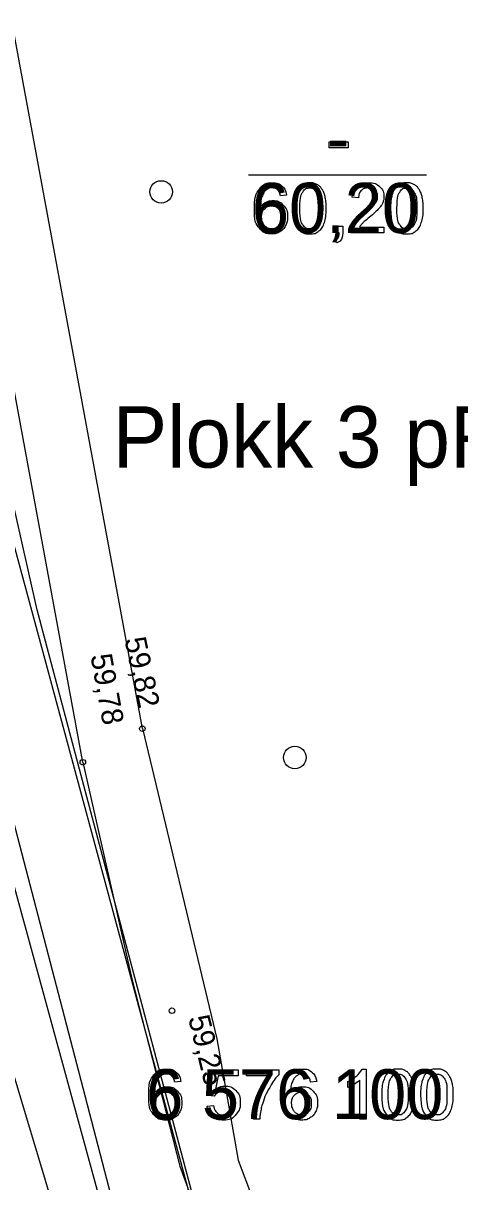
# Model space of a CAD drawing. Extents: x 700746 to 706058, y 6570320 to 6580460.
# Drawn here: x 703338.6 to 703388.4, y 6576090 to 6576222.3 of the extents above; entities that cross this region are included whole.
import ezdxf

# ---------------------------------------------------------------- set-up
doc = ezdxf.new("R2010")
doc.units = 0
for name, color, linetype in [('GEOLPUNKT', 7, 'Continuous'), ('HALJASTUS', 7, 'Continuous'), ('Kaitsevöönd', 7, 'Continuous'), ('kataster', 7, 'Continuous'), ('KORGUS-EH2000', 7, 'Continuous'), ('KPOHULIIN', 7, 'Continuous'), ('Plokid', 7, 'Continuous'), ('RELJEEF', 7, 'Continuous'), ('TEE', 7, 'Continuous'), ('VORK', 7, 'Continuous'), ('VTRASS', 7, 'Continuous')]:
    doc.layers.add(name, color=color, linetype=linetype)

msp = doc.modelspace()

# ---------------------------------------------------------------- linework, layer by layer
at = {"layer": 'GEOLPUNKT'}
msp.add_line((703364.3, 6576204.99), (703384.61, 6576204.99), dxfattribs=at)
msp.add_line((703364.3, 6576204.99), (703384.61, 6576204.99), dxfattribs=at)
for points in [[(703373.5, 6576208.05), (703373.5, 6576208.75), (703375.65, 6576208.75), (703375.65, 6576208.05), (703373.5, 6576208.05)], [(703368.65, 6576202.64), (703367.95, 6576202.58)], [(703376.84, 6576202.34), (703376.12, 6576202.41)], [(703374.25, 6576198.34), (703374.25, 6576199.13), (703375.04, 6576199.13), (703375.04, 6576198.34)], [(703379.75, 6576199.01), (703379.75, 6576198.34), (703375.99, 6576198.34)], [(703376.96, 6576199.01), (703379.75, 6576199.01)], [(703374.39, 6576197.21), (703374.2, 6576197.51)], [(703374.64, 6576198.34), (703374.25, 6576198.34)]]:
    msp.add_lwpolyline(points, dxfattribs=at)
for points in [[(703367.95, 6576202.58), (703367.86, 6576202.99), (703367.69, 6576203.18), (703367.4, 6576203.48), (703366.99, 6576203.48), (703366.65, 6576203.48), (703366.4, 6576203.3), (703366.07, 6576203.06), (703365.88, 6576202.59), (703365.69, 6576202.13), (703365.68, 6576201.27), (703365.93, 6576201.66), (703366.3, 6576201.85), (703366.66, 6576202.03), (703367.06, 6576202.03), (703367.76, 6576202.03), (703368.26, 6576201.52), (703368.75, 6576201), (703368.75, 6576200.19), (703368.75, 6576199.65), (703368.52, 6576199.19), (703368.29, 6576198.73), (703367.88, 6576198.48), (703367.48, 6576198.24), (703366.96, 6576198.24), (703366.09, 6576198.24), (703365.54, 6576198.88), (703364.98, 6576199.53), (703364.98, 6576201), (703364.98, 6576202.65), (703365.59, 6576203.4), (703366.13, 6576204.06), (703367.03, 6576204.06), (703367.7, 6576204.06), (703368.13, 6576203.68), (703368.56, 6576203.3), (703368.65, 6576202.64)], [(703369.44, 6576201.15), (703369.44, 6576202.16), (703369.65, 6576202.77), (703369.86, 6576203.39), (703370.27, 6576203.72), (703370.68, 6576204.06), (703371.3, 6576204.06), (703371.76, 6576204.06), (703372.1, 6576203.87), (703372.45, 6576203.69), (703372.67, 6576203.34), (703372.9, 6576202.99), (703373.03, 6576202.49), (703373.15, 6576201.99), (703373.15, 6576201.15), (703373.15, 6576200.14), (703372.95, 6576199.53), (703372.74, 6576198.91), (703372.33, 6576198.58), (703371.92, 6576198.24), (703371.3, 6576198.24), (703370.47, 6576198.24), (703370, 6576198.83), (703369.44, 6576199.54), (703369.44, 6576201.15)], [(703376.12, 6576202.41), (703376.19, 6576203.21), (703376.67, 6576203.64), (703377.16, 6576204.06), (703377.97, 6576204.06), (703378.79, 6576204.06), (703379.27, 6576203.6), (703379.75, 6576203.15), (703379.75, 6576202.48), (703379.75, 6576202.13), (703379.61, 6576201.8), (703379.47, 6576201.47), (703379.14, 6576201.11), (703378.82, 6576200.74), (703378.06, 6576200.11), (703377.43, 6576199.58), (703377.26, 6576199.39), (703377.08, 6576199.2), (703376.96, 6576199.01)], [(703380.51, 6576201.15), (703380.51, 6576202.16), (703380.71, 6576202.77), (703380.92, 6576203.39), (703381.33, 6576203.72), (703381.74, 6576204.06), (703382.36, 6576204.06), (703382.82, 6576204.06), (703383.17, 6576203.87), (703383.52, 6576203.69), (703383.74, 6576203.34), (703383.96, 6576202.99), (703384.09, 6576202.49), (703384.22, 6576201.99), (703384.22, 6576201.15), (703384.22, 6576200.14), (703384.01, 6576199.53), (703383.81, 6576198.91), (703383.4, 6576198.58), (703382.99, 6576198.24), (703382.36, 6576198.24), (703381.54, 6576198.24), (703381.07, 6576198.83), (703380.51, 6576199.54), (703380.51, 6576201.15)], [(703370.16, 6576201.15), (703370.16, 6576199.74), (703370.49, 6576199.28), (703370.82, 6576198.81), (703371.3, 6576198.81), (703371.78, 6576198.81), (703372.11, 6576199.28), (703372.43, 6576199.74), (703372.43, 6576201.15), (703372.43, 6576202.55), (703372.11, 6576203.02), (703371.78, 6576203.48), (703371.29, 6576203.48), (703370.81, 6576203.48), (703370.52, 6576203.07), (703370.16, 6576202.55), (703370.16, 6576201.15)], [(703375.99, 6576198.34), (703375.98, 6576198.59), (703376.07, 6576198.82), (703376.21, 6576199.21), (703376.53, 6576199.58), (703376.85, 6576199.95), (703377.45, 6576200.44), (703378.37, 6576201.21), (703378.7, 6576201.65), (703379.02, 6576202.1), (703379.02, 6576202.49), (703379.02, 6576202.91), (703378.73, 6576203.19), (703378.43, 6576203.48), (703377.95, 6576203.48), (703377.45, 6576203.48), (703377.15, 6576203.18), (703376.84, 6576202.87), (703376.84, 6576202.34)], [(703381.23, 6576201.15), (703381.23, 6576199.74), (703381.55, 6576199.28), (703381.88, 6576198.81), (703382.36, 6576198.81), (703382.84, 6576198.81), (703383.17, 6576199.28), (703383.5, 6576199.74), (703383.5, 6576201.15), (703383.5, 6576202.55), (703383.17, 6576203.02), (703382.84, 6576203.48), (703382.36, 6576203.48), (703381.87, 6576203.48), (703381.59, 6576203.07), (703381.23, 6576202.55), (703381.23, 6576201.15)], [(703365.79, 6576200.18), (703365.79, 6576199.82), (703365.94, 6576199.49), (703366.09, 6576199.16), (703366.37, 6576198.99), (703366.64, 6576198.81), (703366.95, 6576198.81), (703367.39, 6576198.81), (703367.71, 6576199.17), (703368.03, 6576199.53), (703368.03, 6576200.14), (703368.03, 6576200.74), (703367.71, 6576201.08), (703367.4, 6576201.42), (703366.92, 6576201.42), (703366.45, 6576201.42), (703366.12, 6576201.08), (703365.79, 6576200.74), (703365.79, 6576200.18)], [(703374.2, 6576197.51), (703374.42, 6576197.6), (703374.52, 6576197.79), (703374.63, 6576197.98), (703374.64, 6576198.34)], [(703375.04, 6576198.34), (703375.04, 6576197.9), (703374.89, 6576197.62), (703374.73, 6576197.35), (703374.39, 6576197.21)]]:
    msp.add_open_spline(points, degree=3, dxfattribs=at)
at = {"layer": 'HALJASTUS'}
for centre in [(703354.33, 6576203.03), (703369.58, 6576138.45)]:
    msp.add_circle(centre, 1.28, dxfattribs=at)
at = {"layer": 'Kaitsevöönd'}
msp.add_lwpolyline([(703294.41, 6577068.37), (703355.65, 6576672.76), (703381.7, 6576504.41), (703381.65, 6576500.93), (703378.17, 6576481.28), (703346.05, 6576297.71), (703328.2, 6576197.08), (703364.66, 6576062.16)], dxfattribs=at)
at = {"layer": 'kataster'}
msp.add_lwpolyline([(703361.97, 6576073.22), (703340.19, 6576155.31), (703330.14, 6576199.75), (703322.48, 6576226.18), (703316.39, 6576258.52), (703360.09, 6576531.99), (703277.36, 6577072.83)], dxfattribs=at)
at = {"layer": 'KORGUS-EH2000'}
for centre in [(703352.19, 6576141.74), (703345.4, 6576137.9), (703355.57, 6576109.53)]:
    msp.add_circle(centre, 0.32, dxfattribs=at)
at = {"layer": 'KPOHULIIN'}
msp.add_lwpolyline([(703335.89, 6576129.69), (703354.83, 6576060.44), (703359.66, 6575761.92), (703361.73, 6575702.19), (703367.45, 6575648.31), (703369.09, 6575627.08), (703349.4, 6575625.31), (703332.6, 6575614.36)], dxfattribs=at)
at = {"layer": 'RELJEEF'}
msp.add_lwpolyline([(703343.84, 6576081.11), (703335.7, 6576108.2), (703330.71, 6576134.71), (703326.75, 6576152.5), (703322.22, 6576165.18), (703315.6, 6576173.43), (703312.69, 6576179.01), (703314.2, 6576192.38), (703315.77, 6576220.64), (703316.34, 6576247.26)], dxfattribs=at)
at = {"layer": 'TEE'}
for points in [[(703352.19, 6576141.74), (703333.89, 6576240.91), (703343.28, 6576291), (703349.94, 6576325.8), (703355.47, 6576356.51), (703364.51, 6576409.39), (703371.49, 6576445.79), (703377.05, 6576478.47), (703380.32, 6576501.7), (703378.7, 6576535.4), (703372.61, 6576579.28), (703366.54, 6576617.95), (703359.6, 6576660.21), (703326.86, 6576887.21), (703316.48, 6576960.36), (703310.76, 6576994.71), (703303.15, 6577040.42), (703296.06, 6577071.1), (703290.16, 6577081.59), (703186.34, 6577164.98)], [(703345.4, 6576137.9), (703327.1, 6576237.07), (703336.56, 6576290.12), (703343.25, 6576326.51), (703348.81, 6576358.13), (703358.18, 6576409.8), (703364.65, 6576448.18), (703369.91, 6576476.49), (703373.71, 6576502.52), (703371.54, 6576534.25), (703365.82, 6576575.44), (703359.75, 6576614.11), (703352.81, 6576656.37), (703320.07, 6576883.37), (703309.69, 6576956.52), (703303.97, 6576990.87), (703296.36, 6577036.58), (703289.27, 6577067.26), (703283.37, 6577077.75), (703179.55, 6577161.14)], [(703352.19, 6576141.74), (703360.69, 6576106.32), (703363.13, 6576092.48), (703368.01, 6576079.46), (703376.96, 6576066.44), (703383.87, 6576058.09)], [(703345.4, 6576137.9), (703350.99, 6576113.18), (703356.45, 6576091.79), (703363.54, 6576072.37), (703365.29, 6576058.53), (703365.29, 6576044), (703366.45, 6575995.39), (703366.45, 6575960.16), (703371.65, 6575782.87), (703375.48, 6575700.43)]]:
    msp.add_lwpolyline(points, dxfattribs=at)
at = {"layer": 'VORK'}
for points in [[(703360.37, 6576099.76), (703359.71, 6576099.85), (703360.26, 6576102.77), (703363.1, 6576102.77), (703363.1, 6576102.11), (703360.82, 6576102.11), (703360.52, 6576100.58)], [(703364.06, 6576102.1), (703364.06, 6576102.77), (703367.75, 6576102.77), (703367.75, 6576102.23)], [(703366.85, 6576102.1), (703364.06, 6576102.1)], [(703377.26, 6576102.87), (703377.71, 6576102.87), (703377.71, 6576097.15)], [(703356.58, 6576101.45), (703355.89, 6576101.39)], [(703372.08, 6576101.45), (703371.38, 6576101.39)], [(703375.61, 6576100.76), (703375.61, 6576101.44)], [(703377.71, 6576097.15), (703377.01, 6576097.15), (703377.01, 6576101.61)], [(703359.59, 6576098.64), (703360.32, 6576098.7)], [(703365.58, 6576097.15), (703364.86, 6576097.15)]]:
    msp.add_lwpolyline(points, dxfattribs=at)
for points in [[(703355.89, 6576101.39), (703355.79, 6576101.81), (703355.62, 6576102), (703355.34, 6576102.3), (703354.92, 6576102.3), (703354.59, 6576102.3), (703354.33, 6576102.11), (703354, 6576101.87), (703353.81, 6576101.41), (703353.62, 6576100.94), (703353.61, 6576100.09), (703353.86, 6576100.47), (703354.23, 6576100.66), (703354.6, 6576100.85), (703355, 6576100.85), (703355.7, 6576100.85), (703356.19, 6576100.33), (703356.68, 6576099.82), (703356.68, 6576099), (703356.68, 6576098.46), (703356.45, 6576098), (703356.22, 6576097.54), (703355.82, 6576097.3), (703355.41, 6576097.05), (703354.9, 6576097.05), (703354.02, 6576097.05), (703353.47, 6576097.7), (703352.92, 6576098.34), (703352.92, 6576099.82), (703352.92, 6576101.47), (703353.53, 6576102.22), (703354.06, 6576102.87), (703354.96, 6576102.87), (703355.64, 6576102.87), (703356.07, 6576102.49), (703356.5, 6576102.11), (703356.58, 6576101.45)], [(703364.86, 6576097.15), (703364.87, 6576097.82), (703365.12, 6576098.77), (703365.37, 6576099.73), (703365.84, 6576100.61), (703366.32, 6576101.49), (703366.85, 6576102.1)], [(703367.75, 6576102.23), (703367.2, 6576101.65), (703366.67, 6576100.69), (703366.14, 6576099.73), (703365.84, 6576098.71), (703365.63, 6576098), (703365.58, 6576097.15)], [(703371.38, 6576101.39), (703371.29, 6576101.81), (703371.12, 6576102), (703370.83, 6576102.3), (703370.41, 6576102.3), (703370.08, 6576102.3), (703369.82, 6576102.11), (703369.49, 6576101.87), (703369.3, 6576101.41), (703369.11, 6576100.94), (703369.1, 6576100.09), (703369.36, 6576100.47), (703369.72, 6576100.66), (703370.09, 6576100.85), (703370.49, 6576100.85), (703371.19, 6576100.85), (703371.68, 6576100.33), (703372.18, 6576099.82), (703372.18, 6576099), (703372.18, 6576098.46), (703371.94, 6576098), (703371.71, 6576097.54), (703371.31, 6576097.3), (703370.9, 6576097.05), (703370.39, 6576097.05), (703369.51, 6576097.05), (703368.96, 6576097.7), (703368.41, 6576098.34), (703368.41, 6576099.82), (703368.41, 6576101.47), (703369.02, 6576102.22), (703369.55, 6576102.87), (703370.46, 6576102.87), (703371.13, 6576102.87), (703371.56, 6576102.49), (703371.99, 6576102.11), (703372.08, 6576101.45)], [(703375.61, 6576101.44), (703376.2, 6576101.72), (703376.64, 6576102.11), (703377.08, 6576102.5), (703377.26, 6576102.87)], [(703379.5, 6576099.96), (703379.5, 6576100.97), (703379.71, 6576101.59), (703379.92, 6576102.2), (703380.33, 6576102.54), (703380.74, 6576102.87), (703381.36, 6576102.87), (703381.82, 6576102.87), (703382.17, 6576102.69), (703382.51, 6576102.5), (703382.74, 6576102.15), (703382.96, 6576101.8), (703383.09, 6576101.31), (703383.22, 6576100.81), (703383.22, 6576099.96), (703383.22, 6576098.96), (703383.01, 6576098.34), (703382.81, 6576097.72), (703382.4, 6576097.39), (703381.99, 6576097.05), (703381.36, 6576097.05), (703380.54, 6576097.05), (703380.07, 6576097.64), (703379.5, 6576098.35), (703379.5, 6576099.96)], [(703380.23, 6576099.96), (703380.23, 6576098.55), (703380.55, 6576098.09), (703380.88, 6576097.63), (703381.36, 6576097.63), (703381.84, 6576097.63), (703382.17, 6576098.09), (703382.5, 6576098.56), (703382.5, 6576099.96), (703382.5, 6576101.37), (703382.17, 6576101.83), (703381.84, 6576102.29), (703381.35, 6576102.29), (703380.87, 6576102.29), (703380.59, 6576101.88), (703380.23, 6576101.36), (703380.23, 6576099.96)], [(703383.93, 6576099.96), (703383.93, 6576100.97), (703384.14, 6576101.59), (703384.35, 6576102.2), (703384.76, 6576102.54), (703385.17, 6576102.87), (703385.79, 6576102.87), (703386.25, 6576102.87), (703386.59, 6576102.69), (703386.94, 6576102.5), (703387.17, 6576102.15), (703387.39, 6576101.8), (703387.52, 6576101.31), (703387.65, 6576100.81), (703387.65, 6576099.96), (703387.65, 6576098.96), (703387.44, 6576098.34), (703387.23, 6576097.72), (703386.82, 6576097.39), (703386.41, 6576097.05), (703385.79, 6576097.05), (703384.97, 6576097.05), (703384.5, 6576097.64), (703383.93, 6576098.35), (703383.93, 6576099.96)], [(703384.65, 6576099.96), (703384.65, 6576098.55), (703384.98, 6576098.09), (703385.31, 6576097.63), (703385.79, 6576097.63), (703386.27, 6576097.63), (703386.6, 6576098.09), (703386.93, 6576098.56), (703386.93, 6576099.96), (703386.93, 6576101.37), (703386.6, 6576101.83), (703386.27, 6576102.29), (703385.78, 6576102.29), (703385.3, 6576102.29), (703385.01, 6576101.88), (703384.65, 6576101.36), (703384.65, 6576099.96)], [(703360.52, 6576100.58), (703361.03, 6576100.93), (703361.59, 6576100.93), (703362.34, 6576100.93), (703362.85, 6576100.41), (703363.36, 6576099.9), (703363.36, 6576099.08), (703363.36, 6576098.31), (703362.91, 6576097.75), (703362.37, 6576097.05), (703361.42, 6576097.05), (703360.64, 6576097.05), (703360.15, 6576097.49), (703359.66, 6576097.92), (703359.59, 6576098.64)], [(703377.01, 6576101.61), (703376.76, 6576101.37), (703376.35, 6576101.12), (703375.94, 6576100.88), (703375.61, 6576100.76)], [(703353.72, 6576099), (703353.72, 6576098.63), (703353.87, 6576098.3), (703354.03, 6576097.97), (703354.3, 6576097.8), (703354.58, 6576097.63), (703354.88, 6576097.63), (703355.33, 6576097.63), (703355.64, 6576097.98), (703355.96, 6576098.34), (703355.96, 6576098.96), (703355.96, 6576099.55), (703355.65, 6576099.89), (703355.33, 6576100.23), (703354.85, 6576100.23), (703354.38, 6576100.23), (703354.05, 6576099.89), (703353.72, 6576099.55), (703353.72, 6576099)], [(703360.32, 6576098.7), (703360.4, 6576098.17), (703360.7, 6576097.9), (703360.99, 6576097.63), (703361.42, 6576097.63), (703361.93, 6576097.63), (703362.27, 6576098.01), (703362.62, 6576098.39), (703362.62, 6576099.02), (703362.62, 6576099.62), (703362.29, 6576099.97), (703361.95, 6576100.32), (703361.41, 6576100.32), (703361.06, 6576100.32), (703360.79, 6576100.16), (703360.52, 6576100.01), (703360.37, 6576099.76)], [(703369.21, 6576099), (703369.21, 6576098.63), (703369.37, 6576098.3), (703369.52, 6576097.97), (703369.79, 6576097.8), (703370.07, 6576097.63), (703370.37, 6576097.63), (703370.82, 6576097.63), (703371.14, 6576097.98), (703371.45, 6576098.34), (703371.45, 6576098.96), (703371.45, 6576099.55), (703371.14, 6576099.89), (703370.83, 6576100.23), (703370.35, 6576100.23), (703369.87, 6576100.23), (703369.54, 6576099.89), (703369.21, 6576099.55), (703369.21, 6576099)]]:
    msp.add_open_spline(points, degree=3, dxfattribs=at)
at = {"layer": 'VTRASS'}
msp.add_lwpolyline([(703316.4, 6576213.76), (703332.34, 6576150.65), (703344.67, 6576103.5), (703358.89, 6576048.78)], dxfattribs=at)

# ---------------------------------------------------------------- texts
at = {"layer": 'GEOLPUNKT'}
for s, p in [('-', (703373.25, 6576206.34)), ('60,20', (703364.68, 6576198.34))]:
    msp.add_text(s, height=5.7, dxfattribs=at).set_placement(p)
at = {"layer": 'KORGUS-EH2000'}
for s, rotation, p in [('59,82 ', 281.8604, (703350.14, 6576151.95)), ('59,78 ', 280.2303, (703346.26, 6576150.08)), ('59,25 ', 283.7795, (703357.4, 6576108.72))]:
    msp.add_text(s, height=2.45, rotation=rotation, dxfattribs=at).set_placement(p)
at = {"layer": 'Plokid'}
msp.add_text('Plokk 3 pR', height=7, dxfattribs=at).set_placement((703348.78, 6576171.55))
at = {"layer": 'VORK'}
msp.add_text('6 576 100', height=5.7, dxfattribs=at).set_placement((703352.62, 6576097.15))

doc.saveas('drawing.dxf')
